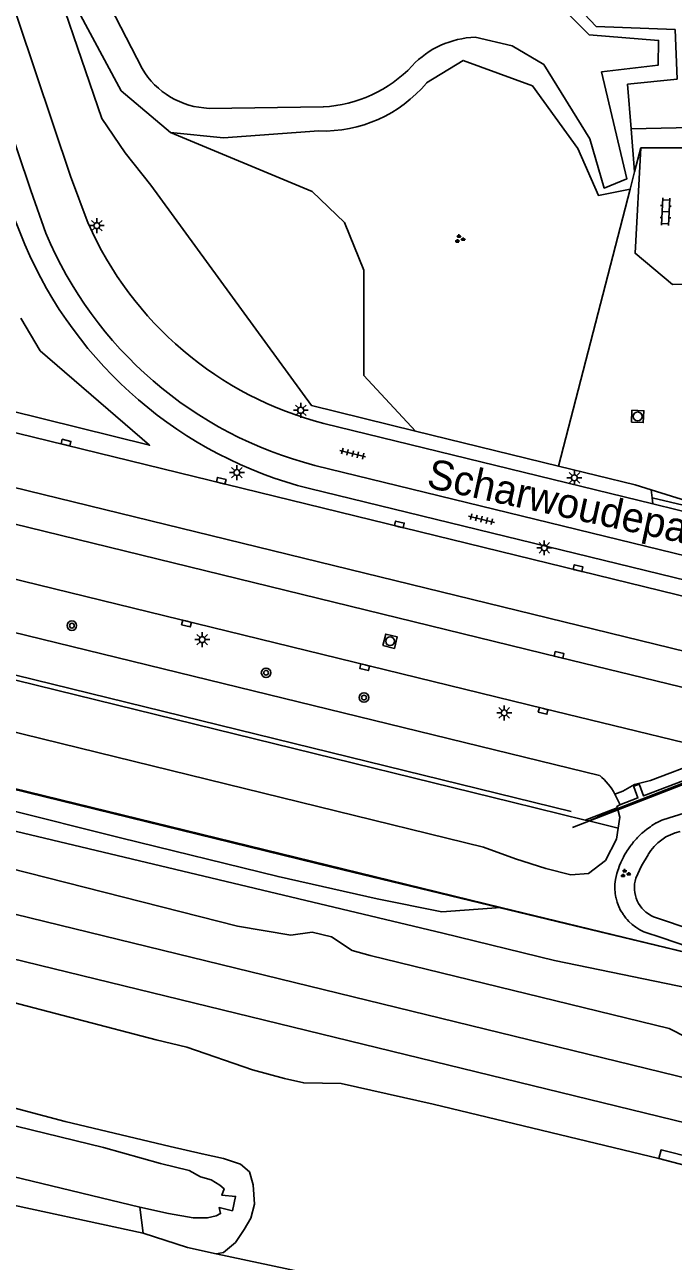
# Model space of a CAD drawing. Extents: x 125000 to 129004, y 397500 to 399008.
# Drawn here: x 127169.2 to 127223.8, y 398482 to 398586.2 of the extents above; entities that cross this region are included whole.
import ezdxf

# ---------------------------------------------------------------- set-up
doc = ezdxf.new("R2010")
doc.units = 0
for name, color, linetype in [('gg-afsc-draadraster', 7, 'Continuous'), ('gg-afsc-erfafscheiding', 7, 'Continuous'), ('gg-afsc-faunaraster', 7, 'Continuous'), ('gg-afsc-geluidsscherm', 7, 'Continuous'), ('gg-afsc-hekwerk', 7, 'Continuous'), ('gg-afsc-lijn faunaraster', 7, 'Continuous'), ('gg-anno-openbare ruimte label', 7, 'Continuous'), ('gg-aspt-spoorlijn', 7, 'Continuous'), ('gg-bbg-overig bouwwerk', 7, 'Continuous'), ('gg-knt-BGT kruinlijn', 7, 'Continuous'), ('gg-knt-bovenkant onderkant talud', 7, 'Continuous'), ('gg-knt-verharding', 7, 'Continuous'), ('gg-kntw-beschoeiing', 7, 'Continuous'), ('gg-kntw-bovenkant insteek waterloop', 7, 'Continuous'), ('gg-kntw-waterlijn', 7, 'Continuous'), ('gg-kwrk-kunstwerk', 7, 'Continuous'), ('gt-grn-bladgrens', 7, 'Continuous'), ('gt-grn-groengrens', 7, 'Continuous'), ('gt-symb-boom', 7, 'Continuous'), ('gt-symb-groenvak', 7, 'Continuous'), ('gt-symb-klinker verharding', 7, 'Continuous'), ('gt-symb-kolk', 7, 'Continuous'), ('gt-symb-lichtmast', 7, 'Continuous'), ('gt-symb-rioolschacht', 7, 'Continuous'), ('gt-symb-tegel verharding', 7, 'Continuous'), ('gx-grn-maaiveld', 7, 'Continuous')]:
    doc.layers.add(name, color=color, linetype=linetype)

# ---------------------------------------------------------------- blocks, each defined once
blk = doc.blocks.new('gt0-LMAST')
at = {"layer": 'gt-symb-lichtmast'}
for p, q in [((-0.18, 0.17), (-0.45, 0.44)), ((-0.01, 0.25), (-0.01, 0.62)), ((0.17, 0.17), (0.44, 0.44)), ((-0.26, 0), (-0.63, 0)), ((-0.18, -0.18), (-0.45, -0.45)), ((-0.01, -0.25), (-0.01, -0.63)), ((0.44, -0.45), (0.17, -0.18)), ((0.24, 0), (0.62, 0))]:
    blk.add_line(p, q, dxfattribs=at)
blk.add_circle((-0.01, 0), 0.25, dxfattribs=at)
blk = doc.blocks.new('gt0-KOLK')
at = {"layer": 'gt-symb-kolk'}
blk.add_lwpolyline([(0, 0), (0.37, 0), (0.37, 0.4), (-0.38, 0.4), (-0.38, 0), (0, 0)], dxfattribs=at)
blk = doc.blocks.new('gt0-RS')
at = {"layer": 'gt-symb-rioolschacht'}
blk.add_lwpolyline([(-0.5, -0.5), (0.5, -0.5), (0.5, 0.5), (-0.5, 0.5)], close=True, dxfattribs=at)
blk.add_circle((0, 0), 0.375, dxfattribs=at)
blk = doc.blocks.new('gt0-BOOM')
at = {"layer": 'gt-symb-boom'}
for radius in [0.4, 0.2]:
    blk.add_circle((0, 0), radius, dxfattribs=at)
blk = doc.blocks.new('gt0-TEG1')
at = {"layer": 'gt-symb-tegel verharding'}
for p, q in [((-1.12, 0), (1.12, 0)), ((-0.9, -0.25), (-0.9, 0.25)), ((-0.45, -0.25), (-0.45, 0.25)), ((0, -0.25), (0, 0.25)), ((0.45, -0.25), (0.45, 0.25)), ((0.9, -0.25), (0.9, 0.25))]:
    blk.add_line(p, q, dxfattribs=at)
blk = doc.blocks.new('gt0-GRVAK')
at = {"layer": 'gt-symb-groenvak'}
for p, q in [((-0.11, 0.19), (-0.23, 0.24)), ((-0.18, 0.15), (0.09, 0.15)), ((-0.09, 0.21), (-0.16, 0.32)), ((-0.05, 0.21), (-0.05, 0.39)), ((0, 0.21), (0.06, 0.32)), ((0.01, 0.19), (0.13, 0.24)), ((0.26, -0.05), (0.2, 0.06)), ((0.3, -0.05), (0.3, 0.13)), ((0.35, -0.05), (0.41, 0.06)), ((-0.24, -0.23), (-0.36, -0.18)), ((-0.32, -0.26), (-0.05, -0.26)), ((-0.23, -0.21), (-0.29, -0.09)), ((-0.18, -0.2), (-0.18, -0.02)), ((-0.14, -0.21), (-0.07, -0.09)), ((-0.12, -0.23), (0, -0.18)), ((0.24, -0.07), (0.12, -0.02)), ((0.17, -0.11), (0.44, -0.11)), ((0.37, -0.07), (0.49, -0.02))]:
    blk.add_line(p, q, dxfattribs=at)
blk = doc.blocks.new('gt0-KL1')
at = {"layer": 'gt-symb-klinker verharding'}
for p, q in [((-1.15, 0.3), (1.15, 0.3)), ((-1, -0.3), (-1, 0.3)), ((-0.5, 0.3), (-0.5, 0.45)), ((0, -0.3), (0, 0.3)), ((0.5, 0.3), (0.5, 0.45)), ((1, -0.3), (1, 0.3)), ((-1.15, -0.3), (1.15, -0.3)), ((-0.5, -0.45), (-0.5, -0.3)), ((0.5, -0.45), (0.5, -0.3))]:
    blk.add_line(p, q, dxfattribs=at)

msp = doc.modelspace()

# ---------------------------------------------------------------- linework, layer by layer
at = {"layer": 'gg-afsc-draadraster'}
for p, q in [((127220.55, 398573.84), (127221.07, 398575.87)), ((127220.17, 398572.36), (127220.55, 398573.84)), ((127214.13, 398549.03), (127220.17, 398572.36))]:
    msp.add_line(p, q, dxfattribs=at)
at = {"layer": 'gg-afsc-erfafscheiding'}
for p, q in [((127214.13, 398549.03), (127202.09, 398551.98)), ((127221.94, 398547.04), (127228.42, 398545.03))]:
    msp.add_line(p, q, dxfattribs=at)
for points in [[(127175.66, 398578.32), (127177.62, 398575.44), (127179.78, 398572.71), (127193.32, 398554.15), (127202.09, 398551.98)], [(127214.13, 398549.03), (127220.6, 398547.45), (127221.94, 398547.04)]]:
    msp.add_lwpolyline(points, dxfattribs=at)
at = {"layer": 'gg-afsc-faunaraster'}
msp.add_lwpolyline([(127160.25, 398643.1), (127160.31, 398641.78), (127169.36, 398615.09), (127167.09, 398603.36), (127175.66, 398578.32)], dxfattribs=at)
at = {"layer": 'gg-afsc-geluidsscherm'}
msp.add_lwpolyline([(127217.39, 398519.52), (127226.93, 398523.21), (127239.05, 398520.24), (127245.08, 398511.99)], dxfattribs=at)
at = {"layer": 'gg-afsc-hekwerk'}
msp.add_lwpolyline([(127227.78, 398507.64), (127225.32, 398507.93), (127223.7, 398508.33), (127214.82, 398510.47), (127195.16, 398515.22), (127133.61, 398530.3), (127121.34, 398533.34), (127057.41, 398548.93), (126976.25, 398568.66), (126973.5, 398571.49)], dxfattribs=at)
at = {"layer": 'gg-afsc-lijn faunaraster'}
msp.add_lwpolyline([(127179.16, 398484.39), (127153.11, 398490), (127116.36, 398499.01), (127089.79, 398505.45), (127056.85, 398513.52), (127032.44, 398519.55), (127002.68, 398526.88), (126977.2, 398532.96), (126974.29, 398533.11), (126971.48, 398533.06), (126969.46, 398532.25), (126968.82, 398530.07), (126962.98, 398507.51)], dxfattribs=at)
at = {"layer": 'gg-aspt-spoorlijn'}
msp.add_line((126961.31, 398558.08), (127230.66, 398492.25), dxfattribs=at)
msp.add_lwpolyline([(126962.2, 398561.61), (126992.82, 398554.16), (127231.44, 398495.85)], dxfattribs=at)
at = {"layer": 'gg-bbg-overig bouwwerk'}
msp.add_line((127222.59, 398490.68), (127225.38, 398489.97), dxfattribs=at)
msp.add_lwpolyline([(127225.38, 398489.97), (127225.55, 398490.71), (127222.78, 398491.41), (127222.59, 398490.68)], dxfattribs=at)
at = {"layer": 'gg-knt-BGT kruinlijn'}
for p, q in [((127220.26, 398577.46), (127220.55, 398573.84)), ((127217.6, 398522.96), (127000, 398576.21))]:
    msp.add_line(p, q, dxfattribs=at)
for points in [[(127181.44, 398577.16), (127177.28, 398580.66), (127173.48, 398587.76), (127170.35, 398599.59), (127170.43, 398607.63), (127171.43, 398611.63)], [(127209.78, 398595.3), (127213.29, 398590.34), (127217.31, 398586.07), (127223.97, 398585.83)], [(127223.97, 398585.83), (127224.13, 398581.65), (127219.95, 398581.22), (127220.26, 398577.46)], [(127220.17, 398572.36), (127217.49, 398571.84), (127215.75, 398575.79), (127211.93, 398581.07), (127206.09, 398583.22), (127203.02, 398581.32)], [(127193.95, 398577.28), (127185.91, 398576.71), (127181.44, 398577.16)]]:
    msp.add_lwpolyline(points, dxfattribs=at)
for centre, radius, start, end in [((127194.32, 398588.63), 11.36, 268.1384, 319.9471), ((127213.72, 398518.47), 5.94, 29.482, 49.1525), ((127213.8, 398518.5), 5.85, 19.8131, 29.6333)]:
    msp.add_arc(centre, radius, start, end, dxfattribs=at)
at = {"layer": 'gg-knt-bovenkant onderkant talud'}
for p, q in [((127216.37, 398519.2), (127210.24, 398520.71)), ((127219.15, 398518.52), (127216.68, 398519.13))]:
    msp.add_line(p, q, dxfattribs=at)
at = {"layer": 'gg-knt-verharding'}
for p, q in [((127221.07, 398575.87), (127226.84, 398575.84)), ((127167.76, 398571.28), (127169.19, 398567.71)), ((127229.93, 398532.15), (127071.74, 398570.88)), ((127194.37, 398552.63), (127222.09, 398545.85)), ((127193.6, 398549.1), (127229.93, 398540.23)), ((127193.15, 398547.14), (127229.93, 398538.16)), ((127222.09, 398545.85), (127229.93, 398543.93))]:
    msp.add_line(p, q, dxfattribs=at)
for points in [[(127146.42, 398652.72), (127173.02, 398573.46), (127174.52, 398569.49)], [(127143.01, 398651.58), (127169.68, 398572.25), (127170.94, 398568.67)], [(127000, 398580.71), (127212.88, 398528.6), (127231.59, 398524.05), (127234.99, 398523.26), (127238.41, 398522.61), (127240.88, 398522.26), (127245.37, 398521.8), (127249.89, 398521.57), (127252.39, 398521.52), (127254.88, 398521.54), (127257.38, 398521.62), (127259.41, 398521.75), (127261.45, 398521.96), (127263.89, 398522.28), (127268.29, 398523), (127270.25, 398523.4), (127272.9, 398524.01), (127275.54, 398524.68), (127277.74, 398525.31), (127279.91, 398526)], [(127221.07, 398575.87), (127220.58, 398566.97), (127223.75, 398564.35), (127225.74, 398564.4)], [(127081.79, 398573.06), (127234.93, 398535.54), (127237.08, 398535.06), (127239.26, 398534.64), (127242.12, 398534.19), (127245, 398533.84), (127248.63, 398533.56), (127252.27, 398533.45), (127255.87, 398533.55), (127259.47, 398533.84), (127263.17, 398534.31), (127266.85, 398534.94), (127270.28, 398535.71), (127273.66, 398536.65), (127277.09, 398537.81), (127280.47, 398539.15), (127283.77, 398540.65), (127287, 398542.3), (127289.69, 398543.89), (127292.29, 398545.63)], [(127252.28, 398526.02), (127248.34, 398526.14), (127244.41, 398526.4), (127241.3, 398526.74), (127238.2, 398527.22), (127235.74, 398527.69), (127214.13, 398532.93), (127072.12, 398567.72)]]:
    msp.add_lwpolyline(points, dxfattribs=at)
for centre, radius, start, end in [((127201.8, 398581.49), 29.8, 203.737, 255.5658), ((127201.98, 398581.7), 33.66, 202.7693, 255.5932), ((127201.91, 398581.59), 35.55, 202.9902, 255.7387)]:
    msp.add_arc(centre, radius, start, end, dxfattribs=at)
at = {"layer": 'gg-kntw-beschoeiing'}
msp.add_line((126978.97, 398577.9), (127215.19, 398519.93), dxfattribs=at)
msp.add_lwpolyline([(127215.31, 398518.59), (127226.93, 398523.1), (127238.98, 398520.27), (127246.34, 398510.13)], dxfattribs=at)
at = {"layer": 'gg-kntw-bovenkant insteek waterloop'}
msp.add_line((127194.32, 398579.3), (127184.7, 398579.18), dxfattribs=at)
for points in [[(127179.06, 398582.53), (127175.48, 398589.55), (127172.7, 398599.42)], [(127207.11, 398585.17), (127210.23, 398584.45), (127212.91, 398582.87), (127216.76, 398576.61), (127217.99, 398572.47), (127219.9, 398573.25), (127217.76, 398582.25), (127222.54, 398582.83), (127222.57, 398584.91), (127216.73, 398585.37), (127212.33, 398589.76), (127208.83, 398595.09)]]:
    msp.add_lwpolyline(points, dxfattribs=at)
for centre, radius, start, end in [((127207.37, 398577.55), 7.63, 91.9265, 136.8231), ((127193.68, 398590.51), 11.23, 273.2924, 316.388), ((127184.94, 398586.01), 6.83, 210.6116, 267.9702)]:
    msp.add_arc(centre, radius, start, end, dxfattribs=at)
at = {"layer": 'gg-kntw-waterlijn'}
msp.add_line((127222.14, 398511.05), (127225.57, 398509.9), dxfattribs=at)
msp.add_arc((127223.2, 398513.51), 2.67, 162.3931, 246.7695, dxfattribs=at)
at = {"layer": 'gg-kwrk-kunstwerk'}
for points in [[(127220.95, 398522.18), (127221.3, 398521.24), (127226.69, 398523.31), (127226.7, 398523.86), (127227.19, 398523.88), (127227.23, 398523.35), (127228.84, 398523.01), (127229.09, 398523.98), (127229.61, 398523.86), (127229.35, 398522.88), (127234.74, 398521.52), (127234.86, 398522.06), (127235.28, 398521.93), (127235.22, 398521.38), (127238.82, 398520.5), (127239.49, 398521.46), (127239.92, 398521.18), (127239.27, 398520.23)], [(127220.49, 398522), (127220.47, 398522.05), (127220.93, 398522.23), (127220.95, 398522.18)], [(127219.31, 398520.48), (127220.83, 398521.07), (127220.49, 398522)], [(127216.37, 398519.2), (127219.09, 398520.25), (127219.05, 398520.34), (127219.31, 398520.48)]]:
    msp.add_lwpolyline(points, dxfattribs=at)
at = {"layer": 'gt-grn-bladgrens'}
msp.add_lwpolyline([(127222.59, 398490.68), (127222.69, 398490.65), (127225.38, 398489.97)], dxfattribs=at)
at = {"layer": 'gt-grn-groengrens'}
for p, q in [((127222.03, 398546.37), (127221.94, 398547.04)), ((127222.03, 398546.37), (127229.93, 398544.5)), ((127222.09, 398545.85), (127222.03, 398546.37)), ((127221.88, 398522.54), (127227.01, 398524.5)), ((127220.54, 398522.21), (127221.88, 398522.54))]:
    msp.add_line(p, q, dxfattribs=at)
for points in [[(127220.26, 398577.46), (127225.3, 398577.57), (127228.31, 398582.05), (127229.78, 398586.01)], [(127084.29, 398580.63), (127083.67, 398578.06), (127084.52, 398574.37), (127179.69, 398550.79), (127170.46, 398558.76), (127168.83, 398561.5)], [(127202.09, 398551.98), (127197.73, 398556.68), (127197.73, 398565.54), (127196.12, 398569.57), (127193.38, 398572.19), (127181.44, 398577.16)], [(127218.89, 398521.39), (127219.55, 398521.65), (127220.54, 398522.21)]]:
    msp.add_lwpolyline(points, dxfattribs=at)
at = {"layer": 'gx-grn-maaiveld'}
for p, q in [((127210.24, 398520.71), (126979.5, 398577.45)), ((127209.29, 398511.85), (126979.14, 398568.11)), ((127216.68, 398519.13), (127219.14, 398520.09)), ((127216.68, 398519.13), (127216.37, 398519.2)), ((127209.29, 398511.85), (127226.42, 398507.67)), ((127179.16, 398484.39), (127178.87, 398486.59)), ((127195.99, 398480.37), (127185.29, 398482.65))]:
    msp.add_line(p, q, dxfattribs=at)
for points in [[(126981.41, 398572.5), (127207.82, 398516.92), (127210.5, 398515.94), (127213.07, 398515.12), (127215.18, 398514.6), (127216.65, 398514.69), (127218.09, 398515.81), (127219.01, 398517.6), (127219.15, 398518.52)], [(127227.01, 398504.64), (127213.79, 398507.38), (127204.4, 398509.67), (127117.23, 398530.45), (127048.92, 398548.23), (127005.1, 398558.86), (127001.43, 398559.96), (126995.51, 398561.16), (126985.85, 398563.49), (126978.92, 398564.54), (126977.97, 398565.02), (126978.3, 398565.99), (126978.95, 398566.67), (126982.55, 398565.96), (126985.58, 398564.95), (127049.09, 398549.84), (127177.24, 398517.71), (127190.51, 398514.45), (127198.87, 398512.56), (127204.31, 398511.48), (127209.29, 398511.85)], [(127178.87, 398486.59), (127130.23, 398498.34), (127084.04, 398509.36), (127056.74, 398516.19), (127032.32, 398522.29), (126986.64, 398533.49), (126979.66, 398535.01), (126975.9, 398535.46), (126971.34, 398535.46)], [(127179.16, 398484.39), (127153.11, 398490), (127116.36, 398499.01), (127089.79, 398505.45), (127056.85, 398513.52), (127032.44, 398519.55), (127002.68, 398526.88), (126977.2, 398532.96), (126974.29, 398533.11), (126971.48, 398533.06), (126969.46, 398532.25), (126968.82, 398530.07), (126962.98, 398507.51)], [(127222.59, 398490.68), (127203.57, 398495.27), (127195.84, 398497), (127192.68, 398497.06), (127191.04, 398497.43), (127188.37, 398498.15), (127182.82, 398500.06), (127180.23, 398500.68), (127160.26, 398505.9), (127147.11, 398509.17), (127143.35, 398509.46), (127141.51, 398510.03), (127139.19, 398511.1), (127129.57, 398513.44), (127125.97, 398514.12), (127123.96, 398513.95), (127122.53, 398514.26), (127118.18, 398515.82), (127109.38, 398518.09), (127095.78, 398521.38), (127060.81, 398530.04)], [(127224.96, 398500.88), (127224.95, 398500.88), (127223.46, 398501.64), (127198.28, 398507.78), (127196.76, 398508.21), (127195.02, 398509.37), (127193.39, 398509.76), (127191.58, 398509.51), (127187.1, 398510.27), (127161.35, 398516.82), (127132.83, 398523.92)], [(127048.36, 398522.76), (127076.05, 398515.99), (127103.28, 398509.33), (127131.74, 398502.37), (127175.8, 398491.6), (127180.6, 398490.27), (127183.03, 398489.68), (127183.97, 398489.14), (127184.87, 398488.9), (127185.6, 398488.45), (127185.98, 398488.12), (127185.76, 398487.61), (127186.93, 398487.49), (127186.66, 398486.29), (127185.54, 398486.55), (127185.67, 398486.05), (127185.29, 398485.86), (127184.58, 398485.7), (127183.37, 398485.7), (127181.28, 398486.06), (127178.87, 398486.59)], [(127185.29, 398482.65), (127185.91, 398482.77), (127186.93, 398483.62), (127187.66, 398484.69), (127188.21, 398485.67), (127188.52, 398486.83), (127188.4, 398488.46), (127188.1, 398489.55), (127187.34, 398490.22), (127185.91, 398490.7), (127184.11, 398491.07), (127181.43, 398491.7), (127172.59, 398493.8), (127162.72, 398496.43), (127144.34, 398500.88), (127121.41, 398506.44), (127081.32, 398516.54), (127069.01, 398519.39), (127054.84, 398522.84)], [(127230.26, 398522.23), (127226.79, 398523.08), (127219.14, 398520.09)], [(127229.93, 398520.9), (127229.32, 398521.21), (127223.46, 398519.4), (127222.84, 398519.21)], [(127219.15, 398518.52), (127219.29, 398519.44), (127219.14, 398520.09)], [(127222.84, 398519.21), (127222.39, 398518.98), (127222.37, 398518.96), (127222.01, 398518.74), (127221.96, 398518.71), (127221.88, 398518.65), (127221.57, 398518.43), (127221.55, 398518.41), (127221.4, 398518.29), (127221.2, 398518.12), (127221.16, 398518.09), (127221.02, 398517.96), (127220.85, 398517.79), (127220.79, 398517.74), (127220.7, 398517.63), (127220.52, 398517.43), (127220.46, 398517.36), (127220.3, 398517.16), (127220.26, 398517.11), (127220.22, 398517.06), (127220.14, 398516.96), (127220.03, 398516.78), (127219.9, 398516.6), (127219.86, 398516.54), (127219.76, 398516.36), (127219.62, 398516.11), (127219.61, 398516.1), (127219.6, 398516.08), (127219.41, 398515.68), (127219.39, 398515.64), (127219.28, 398515.37), (127219.22, 398515.2), (127219.21, 398515.17), (127219.11, 398514.86), (127219.06, 398514.7), (127219.05, 398514.69), (127218.93, 398514.19)], [(127220.65, 398514.31), (127221.12, 398515.36), (127221.69, 398516.29)], [(127218.93, 398514.19), (127218.89, 398513.81), (127218.88, 398513.43), (127218.88, 398513.41), (127218.91, 398513.07), (127218.91, 398513.05), (127218.91, 398513.03), (127218.94, 398512.85), (127218.97, 398512.67), (127218.98, 398512.63), (127219.07, 398512.29), (127219.19, 398511.99), (127219.21, 398511.93), (127219.37, 398511.59), (127219.47, 398511.44), (127219.54, 398511.32), (127219.57, 398511.26), (127219.63, 398511.19), (127219.75, 398511.02), (127219.8, 398510.95), (127219.84, 398510.91), (127219.91, 398510.84), (127220.06, 398510.67), (127220.34, 398510.41), (127220.65, 398510.17), (127220.98, 398509.97), (127221.32, 398509.8)], [(127226.42, 398507.67), (127226.08, 398508.18), (127222.86, 398509.28), (127221.32, 398509.8)], [(127185.29, 398482.65), (127182.89, 398483.18), (127179.16, 398484.39)]]:
    msp.add_lwpolyline(points, dxfattribs=at)
msp.add_arc((127225.26, 398514.2), 4.14, 102.3021, 149.6233, dxfattribs=at)

# ---------------------------------------------------------------- block references
at = {"layer": 'gt-symb-boom'}
for p in [(127173.14, 398535.59), (127189.5, 398531.62), (127197.75, 398529.53)]:
    msp.add_blockref('gt0-BOOM', p, dxfattribs=at)
at = {"layer": 'gt-symb-groenvak'}
for p in [(127205.8, 398568.18), (127219.75, 398514.7)]:
    msp.add_blockref('gt0-GRVAK', p, dxfattribs=at)
at = {"layer": 'gt-symb-klinker verharding', "rotation": 87.07752733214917}
msp.add_blockref('gt0-KL1', (127223.16, 398570.47), dxfattribs=at)
at = {"layer": 'gt-symb-kolk'}
for p, rotation in [((127172.61, 398550.82), -13.716469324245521), ((127185.68, 398547.61), -13.772145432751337), ((127200.69, 398543.93), -13.772145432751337), ((127215.74, 398540.24), -13.772145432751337), ((127182.84, 398535.96), 166.22785456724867), ((127214.13, 398532.93), -13.772145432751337), ((127197.85, 398532.28), 166.22785456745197), ((127212.88, 398528.6), 166.3527616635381)]:
    msp.add_blockref('gt0-KOLK', p, dxfattribs=dict(at, rotation=rotation))
at = {"layer": 'gt-symb-lichtmast'}
for p in [(127175.25, 398569.3), (127192.43, 398553.74), (127187.05, 398548.49), (127215.48, 398548.05), (127212.95, 398542.15), (127184.13, 398534.41), (127209.57, 398528.24)]:
    msp.add_blockref('gt0-LMAST', p, dxfattribs=at)
at = {"layer": 'gt-symb-rioolschacht'}
for p, rotation in [((127220.8, 398553.22), -2.750834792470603), ((127199.95, 398534.28), -13.939014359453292)]:
    msp.add_blockref('gt0-RS', p, dxfattribs=dict(at, rotation=rotation))
at = {"layer": 'gt-symb-tegel verharding'}
for p, rotation in [((127196.8, 398550.09), -13.716469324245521), ((127207.65, 398544.56), -13.716469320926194)]:
    msp.add_blockref('gt0-TEG1', p, dxfattribs=dict(at, rotation=rotation))

# ---------------------------------------------------------------- texts
at = {"layer": 'gg-anno-openbare ruimte label'}
msp.add_text('Scharwoudepad', height=2.5, rotation=347.7, dxfattribs=at).set_placement((127202.93, 398547.26))

doc.saveas('drawing.dxf')
